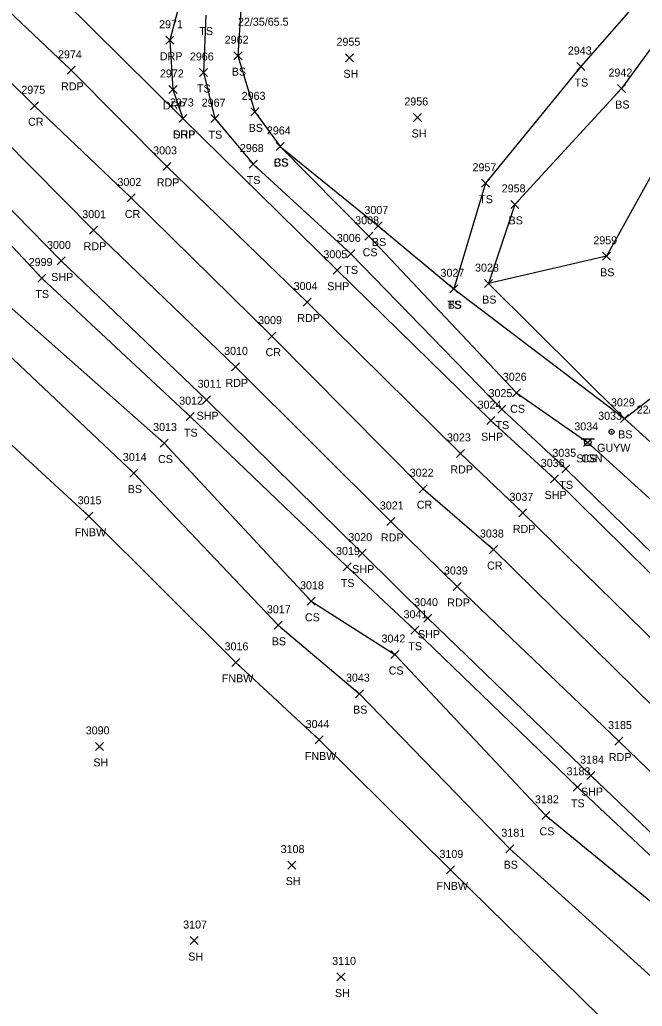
# Model space of a CAD drawing. Extents: x 1472233 to 1475777, y 540726 to 543442.
# Drawn here: x 1473841.3 to 1473996.7, y 542200.2 to 542446.8 of the extents above; entities that cross this region are included whole.
import ezdxf

# ---------------------------------------------------------------- set-up
doc = ezdxf.new("R2010")
doc.units = 0
for name, color, linetype in [('L_A', 7, 'Continuous'), ('L_I', 7, 'Continuous'), ('L_TIC', 7, 'Continuous'), ('LELB', 7, 'Continuous'), ('LFNC', 7, 'Continuous'), ('P_A', 7, 'Continuous'), ('P_I', 7, 'Continuous'), ('P_TIC', 7, 'Continuous'), ('PET', 7, 'Continuous'), ('PRC', 7, 'Continuous'), ('PSP', 7, 'Continuous'), ('R_A', 7, 'Continuous'), ('R_I', 7, 'Continuous'), ('R_TIC', 7, 'Continuous'), ('RDP', 7, 'Continuous'), ('S_A', 7, 'Continuous'), ('S_I', 7, 'Continuous'), ('SSGN', 7, 'Continuous'), ('U_A', 7, 'Continuous'), ('U_C', 7, 'Continuous'), ('U_I', 7, 'Continuous'), ('UPGW', 7, 'Continuous')]:
    doc.layers.add(name, color=color, linetype=linetype)

msp = doc.modelspace()

# ---------------------------------------------------------------- linework, layer by layer
at = {"layer": 'L_TIC'}
for points in [[(1473894.8, 542436.81), (1473896.8, 542438.81)], [(1473896.8, 542436.81), (1473894.8, 542438.81)], [(1473922.65, 542436.29), (1473924.65, 542438.29)], [(1473924.65, 542436.29), (1473922.65, 542438.29)], [(1473886.15, 542432.61), (1473888.15, 542434.61)], [(1473888.15, 542432.61), (1473886.15, 542434.61)], [(1473980.42, 542434.1), (1473982.42, 542436.1)], [(1473982.42, 542434.1), (1473980.42, 542436.1)], [(1473990.56, 542428.6), (1473992.56, 542430.6)], [(1473992.56, 542428.6), (1473990.56, 542430.6)], [(1473899.03, 542422.77), (1473901.03, 542424.77)], [(1473901.03, 542422.77), (1473899.03, 542424.77)], [(1473889.04, 542421.07), (1473891.04, 542423.07)], [(1473891.04, 542421.07), (1473889.04, 542423.07)], [(1473939.65, 542421.37), (1473941.65, 542423.37)], [(1473941.65, 542421.37), (1473939.65, 542423.37)], [(1473905.31, 542414.11), (1473907.31, 542416.11)], [(1473907.31, 542414.11), (1473905.31, 542416.11)], [(1473905.31, 542414.11), (1473907.31, 542416.11)], [(1473907.31, 542414.11), (1473905.31, 542416.11)], [(1473898.57, 542409.73), (1473900.57, 542411.73)], [(1473900.57, 542409.73), (1473898.57, 542411.73)], [(1473956.61, 542404.93), (1473958.61, 542406.93)], [(1473958.61, 542404.93), (1473956.61, 542406.93)], [(1473963.91, 542399.64), (1473965.91, 542401.64)], [(1473965.91, 542399.64), (1473963.91, 542401.64)], [(1473929.79, 542394.25), (1473931.79, 542396.25)], [(1473931.79, 542394.25), (1473929.79, 542396.25)], [(1473927.48, 542391.67), (1473929.48, 542393.67)], [(1473929.48, 542391.67), (1473927.48, 542393.67)], [(1473922.95, 542387.26), (1473924.95, 542389.26)], [(1473924.95, 542387.26), (1473922.95, 542389.26)], [(1473986.78, 542386.67), (1473988.78, 542388.67)], [(1473988.78, 542386.67), (1473986.78, 542388.67)], [(1473845.8, 542381.23), (1473847.8, 542383.23)], [(1473847.8, 542381.23), (1473845.8, 542383.23)], [(1473948.71, 542378.54), (1473950.71, 542380.54)], [(1473950.71, 542378.54), (1473948.71, 542380.54)], [(1473948.71, 542378.54), (1473950.71, 542380.54)], [(1473950.71, 542378.54), (1473948.71, 542380.54)], [(1473957.32, 542379.84), (1473959.32, 542381.84)], [(1473959.32, 542379.84), (1473957.32, 542381.84)], [(1473957.32, 542379.84), (1473959.32, 542381.84)], [(1473959.32, 542379.84), (1473957.32, 542381.84)], [(1473964.32, 542352.55), (1473966.32, 542354.55)], [(1473966.32, 542352.55), (1473964.32, 542354.55)], [(1473882.89, 542346.59), (1473884.89, 542348.59)], [(1473884.89, 542346.59), (1473882.89, 542348.59)], [(1473960.69, 542348.47), (1473962.69, 542350.47)], [(1473962.69, 542348.47), (1473960.69, 542350.47)], [(1473991.28, 542346.15), (1473993.28, 542348.15)], [(1473993.28, 542346.15), (1473991.28, 542348.15)], [(1473991.28, 542346.15), (1473993.28, 542348.15)], [(1473993.28, 542346.15), (1473991.28, 542348.15)], [(1473876.39, 542339.99), (1473878.39, 542341.99)], [(1473878.39, 542339.99), (1473876.39, 542341.99)], [(1473982.11, 542340.15), (1473984.11, 542342.15)], [(1473984.11, 542340.15), (1473982.11, 542342.15)], [(1473868.82, 542332.48), (1473870.82, 542334.48)], [(1473870.82, 542332.48), (1473868.82, 542334.48)], [(1473976.63, 542333.54), (1473978.63, 542335.54)], [(1473978.63, 542333.54), (1473976.63, 542335.54)], [(1473857.54, 542321.69), (1473859.54, 542323.69)], [(1473859.54, 542321.69), (1473857.54, 542323.69)], [(1473922.06, 542309.01), (1473924.06, 542311.01)], [(1473924.06, 542309.01), (1473922.06, 542311.01)], [(1473913.07, 542300.43), (1473915.07, 542302.43)], [(1473915.07, 542300.43), (1473913.07, 542302.43)], [(1473904.79, 542294.44), (1473906.79, 542296.44)], [(1473906.79, 542294.44), (1473904.79, 542296.44)], [(1473938.92, 542293.2), (1473940.92, 542295.2)], [(1473940.92, 542293.2), (1473938.92, 542295.2)], [(1473933.96, 542287.13), (1473935.96, 542289.13)], [(1473935.96, 542287.13), (1473933.96, 542289.13)], [(1473894.28, 542285.17), (1473896.28, 542287.17)], [(1473896.28, 542285.17), (1473894.28, 542287.17)], [(1473925.1, 542277.34), (1473927.1, 542279.34)], [(1473927.1, 542277.34), (1473925.1, 542279.34)], [(1473915.03, 542265.76), (1473917.03, 542267.76)], [(1473917.03, 542265.76), (1473915.03, 542267.76)], [(1473860.2, 542264.16), (1473862.2, 542266.16)], [(1473862.2, 542264.16), (1473860.2, 542266.16)], [(1473979.53, 542253.94), (1473981.53, 542255.94)], [(1473981.53, 542253.94), (1473979.53, 542255.94)], [(1473971.64, 542246.92), (1473973.64, 542248.92)], [(1473973.64, 542246.92), (1473971.64, 542248.92)], [(1473962.69, 542238.58), (1473964.69, 542240.58)], [(1473964.69, 542238.58), (1473962.69, 542240.58)], [(1473908.22, 542234.5), (1473910.22, 542236.5)], [(1473910.22, 542234.5), (1473908.22, 542236.5)], [(1473947.88, 542233.28), (1473949.88, 542235.28)], [(1473949.88, 542233.28), (1473947.88, 542235.28)], [(1473883.88, 542215.63), (1473885.88, 542217.63)], [(1473885.88, 542215.63), (1473883.88, 542217.63)], [(1473920.52, 542206.53), (1473922.52, 542208.53)], [(1473922.52, 542206.53), (1473920.52, 542208.53)]]:
    msp.add_lwpolyline(points, dxfattribs=at)
at = {"layer": 'LELB'}
for points in [[(1474090.14, 542675.56), (1474109.18, 542645.42), (1474125.12, 542625.07), (1474129.54, 542610.53), (1474116.17, 542580.79), (1474095.87, 542551.75), (1474082.52, 542541.7), (1474047.4, 542508.8), (1474023.57, 542483.66), (1474004.53, 542461.57), (1473981.42, 542435.1), (1473957.61, 542405.93), (1473949.71, 542379.54)], [(1473906.31, 542415.11), (1473928.48, 542392.67), (1473965.32, 542353.55), (1473983.11, 542341.15), (1474025.37, 542302.76), (1474058.47, 542271.21), (1474097.38, 542229.91), (1474138.31, 542198.57), (1474151.22, 542193.05), (1474160.36, 542193.58), (1474173.74, 542199.32), (1474204.33, 542229.44), (1474238.35, 542265.7), (1474274.3, 542301.58), (1474305.47, 542334.43), (1474340.21, 542369.37), (1474374.08, 542405.17), (1474409.17, 542441.59), (1474439.3, 542474.71), (1474478.4, 542513.06), (1474523.25, 542561.51)], [(1474038.07, 542519.87), (1474008.75, 542541.19), (1473994.7, 542544.04), (1473978.76, 542543.22), (1473956.88, 542525.09), (1473921.59, 542486.33), (1473897.23, 542460.96), (1473895.8, 542437.81), (1473900.03, 542423.77), (1473906.31, 542415.11), (1473930.79, 542395.25), (1473949.71, 542379.54), (1473992.28, 542347.15), (1474032.15, 542310.9), (1474067.46, 542281.43), (1474108.17, 542240.59), (1474125.43, 542226.08)], [(1474043.24, 542465.87), (1474022.83, 542445.04), (1474006.32, 542421.03), (1473987.78, 542387.67), (1473958.32, 542380.84), (1473992.28, 542347.15), (1474013.06, 542363.11), (1474039.13, 542317.19), (1474072.14, 542286.01), (1474114.54, 542246.22), (1474144.91, 542216.13), (1474157.82, 542205.62), (1474156.49, 542201.96), (1474149.16, 542204.33), (1474125.43, 542226.08)], [(1474011.69, 542457.24), (1473991.56, 542429.6), (1473964.91, 542400.64), (1473958.32, 542380.84)], [(1473887.74, 542447.96), (1473887.15, 542433.61), (1473890.04, 542422.07), (1473899.57, 542410.73), (1473923.95, 542388.26), (1473961.69, 542349.47), (1473977.63, 542334.54), (1474018.36, 542294.68), (1474051.13, 542262.78), (1474091.19, 542224.24), (1474124.16, 542193.17), (1474135.61, 542186.87), (1474148.98, 542183.37), (1474160.84, 542180.87), (1474179.92, 542195.02), (1474210.17, 542224.46), (1474243.66, 542261.29), (1474279.95, 542296.56)], [(1473792.68, 542434.41), (1473806.07, 542421.82), (1473823.91, 542406.6), (1473846.8, 542382.23), (1473883.89, 542347.59), (1473923.06, 542310.01), (1473939.92, 542294.2), (1473980.53, 542254.94), (1474015.06, 542222.57), (1474049.98, 542187.95), (1474097.37, 542139.4), (1474126.3, 542113.18), (1474158.64, 542082.55), (1474192.68, 542050.26)], [(1473792.9, 542413.34), (1473807.21, 542401.36), (1473806.41, 542396.79), (1473832.1, 542369.05), (1473869.82, 542333.48), (1473905.79, 542295.44), (1473926.1, 542278.34), (1473963.69, 542239.58), (1474000.68, 542206.05), (1474031.52, 542172.06), (1474077.5, 542132.04), (1474083.86, 542123.86), (1474077.32, 542112.31)], [(1473807.21, 542401.36), (1473814.64, 542402.23), (1473838.63, 542375.24), (1473877.39, 542340.99), (1473914.07, 542301.43), (1473934.96, 542288.13), (1473972.64, 542247.92), (1474010.39, 542216.95), (1474043.01, 542181.58), (1474086.64, 542136.88), (1474094.57, 542127.48), (1474117.17, 542110.79), (1474125.34, 542095.52), (1474154.93, 542062.15)]]:
    msp.add_lwpolyline(points, dxfattribs=at)
at = {"layer": 'LFNC'}
msp.add_lwpolyline([(1473788.93, 542389.92), (1473790.58, 542388.07), (1473821.05, 542357.3), (1473858.54, 542322.69), (1473895.28, 542286.17), (1473916.03, 542266.76), (1473948.88, 542234.28), (1473995.44, 542188.5), (1474018.95, 542165.4), (1474046.18, 542138.58), (1474056.8, 542130.76), (1474077.32, 542112.31), (1474080.42, 542109.11)], dxfattribs=at)
at = {"layer": 'P_TIC'}
for points in [[(1473853.12, 542433.15), (1473855.12, 542435.15)], [(1473855.12, 542433.15), (1473853.12, 542435.15)], [(1473843.96, 542424.29), (1473845.96, 542426.29)], [(1473845.96, 542424.29), (1473843.96, 542426.29)], [(1473881.06, 542421.12), (1473883.06, 542423.12)], [(1473883.06, 542421.12), (1473881.06, 542423.12)], [(1473877.03, 542409.14), (1473879.03, 542411.14)], [(1473879.03, 542409.14), (1473877.03, 542411.14)], [(1473868.12, 542401.24), (1473870.12, 542403.24)], [(1473870.12, 542401.24), (1473868.12, 542403.24)], [(1473858.76, 542393.19), (1473860.76, 542395.19)], [(1473860.76, 542393.19), (1473858.76, 542395.19)], [(1473850.62, 542385.5), (1473852.62, 542387.5)], [(1473852.62, 542385.5), (1473850.62, 542387.5)], [(1473919.54, 542383.18), (1473921.54, 542385.18)], [(1473921.54, 542383.18), (1473919.54, 542385.18)], [(1473912.11, 542375.24), (1473914.11, 542377.24)], [(1473914.11, 542375.24), (1473912.11, 542377.24)], [(1473903.25, 542366.71), (1473905.25, 542368.71)], [(1473905.25, 542366.71), (1473903.25, 542368.71)], [(1473894.18, 542359.02), (1473896.18, 542361.02)], [(1473896.18, 542359.02), (1473894.18, 542361.02)], [(1473886.93, 542350.81), (1473888.93, 542352.81)], [(1473888.93, 542350.81), (1473886.93, 542352.81)], [(1473957.97, 542345.58), (1473959.97, 542347.58)], [(1473959.97, 542345.58), (1473957.97, 542347.58)], [(1473950.32, 542337.39), (1473952.32, 542339.39)], [(1473952.32, 542337.39), (1473950.32, 542339.39)], [(1473973.8, 542331.02), (1473975.8, 542333.02)], [(1473975.8, 542331.02), (1473973.8, 542333.02)], [(1473941.02, 542328.58), (1473943.02, 542330.58)], [(1473943.02, 542328.58), (1473941.02, 542330.58)], [(1473965.93, 542322.54), (1473967.93, 542324.54)], [(1473967.93, 542322.54), (1473965.93, 542324.54)], [(1473932.99, 542320.38), (1473934.99, 542322.38)], [(1473934.99, 542320.38), (1473932.99, 542322.38)], [(1473925.77, 542312.47), (1473927.77, 542314.47)], [(1473927.77, 542312.47), (1473925.77, 542314.47)], [(1473958.56, 542313.37), (1473960.56, 542315.37)], [(1473960.56, 542313.37), (1473958.56, 542315.37)], [(1473949.56, 542304.13), (1473951.56, 542306.13)], [(1473951.56, 542304.13), (1473949.56, 542306.13)], [(1473942.2, 542296.22), (1473944.2, 542298.22)], [(1473944.2, 542296.22), (1473942.2, 542298.22)], [(1473989.91, 542265.49), (1473991.91, 542267.49)], [(1473991.91, 542265.49), (1473989.91, 542267.49)], [(1473982.92, 542256.86), (1473984.92, 542258.86)], [(1473984.92, 542256.86), (1473982.92, 542258.86)]]:
    msp.add_lwpolyline(points, dxfattribs=at)
at = {"layer": 'PET'}
for points in [[(1473504.62, 542776.33), (1473550.32, 542731.61), (1473584.84, 542698.3), (1473608.01, 542675.08), (1473646.67, 542637.68), (1473674.93, 542609.37), (1473701.59, 542583.63), (1473729.62, 542555.98), (1473768.46, 542518.15), (1473803.13, 542483.63), (1473835.24, 542452.12), (1473854.12, 542434.15), (1473878.03, 542410.14), (1473913.11, 542376.24), (1473951.32, 542338.39), (1473966.93, 542323.54), (1474008.37, 542283), (1474040.51, 542251.21), (1474079.09, 542215.26), (1474152.53, 542143.43), (1474186.7, 542109.47), (1474221.34, 542076.07), (1474257.17, 542041.35)], [(1473486.93, 542759.48), (1473533.41, 542713.5), (1473568.24, 542680.61), (1473591.29, 542657.02), (1473629.02, 542620.51), (1473657.65, 542592.3), (1473684.65, 542566.35), (1473712.07, 542539.16), (1473750.99, 542501.36), (1473781.95, 542470.51), (1473816.78, 542436.69), (1473836.91, 542417.28), (1473859.76, 542394.19), (1473895.18, 542360.02), (1473933.99, 542321.38), (1473950.56, 542305.13), (1473990.91, 542266.49), (1474025.14, 542233.4), (1474060.45, 542198.14), (1474133.98, 542127.35), (1474169.03, 542092.64), (1474239.7, 542023.8)]]:
    msp.add_lwpolyline(points, dxfattribs=at)
at = {"layer": 'PRC'}
msp.add_lwpolyline([(1473496.06, 542767.15), (1473541.59, 542723.23), (1473576.69, 542689.04), (1473599.45, 542666.09), (1473638, 542628.82), (1473666.22, 542601.06), (1473693.18, 542575.28), (1473720.82, 542547.73), (1473759.64, 542509.32), (1473791.5, 542477.44), (1473825.51, 542444.45), (1473844.96, 542425.29), (1473869.12, 542402.24), (1473904.25, 542367.71), (1473942.02, 542329.58), (1473959.56, 542314.37), (1473999.68, 542274.85), (1474033.6, 542242.12), (1474069.35, 542206.93), (1474143.1, 542135.36), (1474177.51, 542101.4), (1474248.4, 542032.72)], dxfattribs=at)
at = {"layer": 'PSP'}
for points in [[(1473511.53, 542783.65), (1473557.71, 542738.52), (1473591.71, 542705.85), (1473614.8, 542682.52), (1473653.25, 542645.69), (1473682.39, 542616.78), (1473708.77, 542591.71), (1473737.42, 542563.39), (1473776.1, 542525.9), (1473801.03, 542501.12), (1473821.16, 542481.55), (1473851.91, 542452.04), (1473882.06, 542422.12), (1473920.54, 542384.18), (1473958.97, 542346.58), (1473974.8, 542332.02), (1474016, 542291.37), (1474048.58, 542260.06), (1474087.68, 542221.94), (1474123.03, 542187.8), (1474161.37, 542151.41), (1474230.43, 542083.96), (1474265.44, 542049.86)], [(1473828.97, 542409.61), (1473851.62, 542386.5), (1473887.93, 542351.81), (1473926.77, 542313.47), (1473943.2, 542297.22), (1473983.92, 542257.86), (1474017.84, 542225.47), (1474052.71, 542190.82), (1474097.91, 542146.38), (1474132.27, 542113.46), (1474161.58, 542084.96), (1474193.27, 542054.54)]]:
    msp.add_lwpolyline(points, dxfattribs=at)
at = {"layer": 'R_TIC'}
for points in [[(1473877.79, 542440.67), (1473879.79, 542442.67)], [(1473879.79, 542440.67), (1473877.79, 542442.67)], [(1473878.57, 542428.36), (1473880.57, 542430.36)], [(1473880.57, 542428.36), (1473878.57, 542430.36)], [(1473881.06, 542421.12), (1473883.06, 542423.12)], [(1473883.06, 542421.12), (1473881.06, 542423.12)]]:
    msp.add_lwpolyline(points, dxfattribs=at)
at = {"layer": 'RDP'}
msp.add_lwpolyline([(1474156.9, 542816.07), (1474158.25, 542792.55), (1474149.71, 542763.53), (1474141.06, 542745.97), (1474122.05, 542721.57), (1474099.16, 542696.92), (1474072.3, 542669.38), (1474064.97, 542659.15), (1474064.16, 542645.99), (1474070.96, 542633.45), (1474104.89, 542594.5), (1474067.57, 542556.96), (1474038.11, 542526.02), (1474001.11, 542557.22), (1473988.17, 542557.88), (1473978.19, 542554.56), (1473968.9, 542548.06), (1473950.18, 542529.64), (1473913.19, 542491.65), (1473890.53, 542466.06), (1473881.45, 542451.89), (1473878.79, 542441.67), (1473879.57, 542429.36), (1473882.06, 542422.12)], dxfattribs=at)
at = {"layer": 'SSGN'}
for p, q in [((1473981.49, 542342.01), (1473984.82, 542342.01)), ((1473983.13, 542341.17), (1473983.13, 542341.17))]:
    msp.add_line(p, q, dxfattribs=at)
msp.add_circle((1473983.13, 542341.17), 0.833, dxfattribs=at)
at = {"layer": 'UPGW'}
for radius in [0.625, 0.0833]:
    msp.add_circle((1473989.07, 542343.8), radius, dxfattribs=at)

# ---------------------------------------------------------------- texts
at = {"layer": 'L_A'}
for s, p in [('TS', (1473886.15, 542442.96)), ('BS', (1473894.24, 542432.81)), ('SH', (1473922.14, 542432.29)), ('TS', (1473979.83, 542430.1)), ('TS', (1473885.56, 542428.61)), ('BS', (1473990, 542424.6)), ('BS', (1473898.47, 542418.77)), ('TS', (1473888.45, 542417.07)), ('SH', (1473939.14, 542417.37)), ('CS', (1473904.75, 542410.11)), ('BS', (1473904.75, 542410.11)), ('TS', (1473897.98, 542405.73)), ('TS', (1473956.02, 542400.93)), ('BS', (1473963.35, 542395.64)), ('BS', (1473929.23, 542390.25)), ('CS', (1473926.92, 542387.67)), ('TS', (1473922.36, 542383.26)), ('BS', (1473986.22, 542382.67)), ('TS', (1473845.21, 542377.23)), ('BS', (1473956.77, 542375.84)), ('BS', (1473956.77, 542375.84)), ('TS', (1473948.12, 542374.54)), ('BS', (1473948.15, 542374.54)), ('CS', (1473963.76, 542348.55)), ('TS', (1473960.1, 542344.47)), ('TS', (1473882.3, 542342.59)), ('BS', (1473990.72, 542342.15)), ('BS', (1473990.72, 542342.15)), ('CS', (1473875.83, 542335.99)), ('CS', (1473981.56, 542336.15)), ('TS', (1473976.04, 542329.54)), ('BS', (1473868.27, 542328.48)), ('FNBW', (1473855.02, 542317.69)), ('TS', (1473921.47, 542305.01)), ('CS', (1473912.51, 542296.43)), ('BS', (1473904.23, 542290.44)), ('TS', (1473938.33, 542289.2)), ('CS', (1473933.41, 542283.13)), ('FNBW', (1473891.75, 542281.17)), ('BS', (1473924.54, 542273.34)), ('SH', (1473859.69, 542260.16)), ('FNBW', (1473912.5, 542261.76)), ('TS', (1473978.94, 542249.94)), ('CS', (1473971.08, 542242.92)), ('BS', (1473962.13, 542234.58)), ('SH', (1473907.71, 542230.5)), ('FNBW', (1473945.36, 542229.28)), ('SH', (1473883.37, 542211.63)), ('SH', (1473920.01, 542202.53))]:
    msp.add_text(s, height=2, dxfattribs=at).set_placement(p)
at = {"layer": 'L_I'}
for s, p in [('2962', (1473892.49, 542440.81)), ('2955', (1473920.39, 542440.29)), ('2943', (1473978.16, 542438.1)), ('2966', (1473883.79, 542436.61)), ('2942', (1473988.3, 542432.6)), ('2963', (1473896.72, 542426.77)), ('2956', (1473937.33, 542425.37)), ('2967', (1473886.74, 542425.07)), ('2964', (1473903.01, 542418.11)), ('2964', (1473903.01, 542418.11)), ('2968', (1473896.26, 542413.73)), ('2957', (1473954.35, 542408.93)), ('2958', (1473961.65, 542403.64)), ('3007', (1473927.37, 542398.25)), ('3008', (1473925.06, 542395.67)), ('3006', (1473920.48, 542391.26)), ('2959', (1473984.52, 542390.67)), ('2999', (1473843.53, 542385.23)), ('3028', (1473954.99, 542383.84)), ('3028', (1473954.99, 542383.84)), ('3027', (1473946.37, 542382.54)), ('3027', (1473946.37, 542382.54)), ('3026', (1473961.92, 542356.55)), ('3025', (1473958.35, 542352.47)), ('3012', (1473881.12, 542350.59)), ('3029', (1473988.93, 542350.15)), ('3029', (1473988.93, 542350.15)), ('3013', (1473874.61, 542343.99)), ('3034', (1473979.78, 542344.15)), ('3014', (1473867.05, 542336.48)), ('3035', (1473974.29, 542337.54)), ('3015', (1473855.77, 542325.69)), ('3019', (1473920.28, 542313.01)), ('3018', (1473911.29, 542304.43)), ('3017', (1473903.01, 542298.44)), ('3041', (1473937.15, 542297.2)), ('3042', (1473931.63, 542291.13)), ('3016', (1473892.45, 542289.17)), ('3043', (1473922.76, 542281.34)), ('3044', (1473912.69, 542269.76)), ('3090', (1473857.78, 542268.16)), ('3183', (1473977.84, 542257.94)), ('3182', (1473969.95, 542250.92)), ('3181', (1473961.56, 542242.58)), ('3108', (1473906.45, 542238.5)), ('3109', (1473946.1, 542237.28)), ('3107', (1473882.11, 542219.63)), ('3110', (1473919.31, 542210.53))]:
    msp.add_text(s, height=2, dxfattribs=at).set_placement(p)
at = {"layer": 'P_A'}
for s, p in [('RDP', (1473851.61, 542429.15)), ('CR', (1473843.39, 542420.29)), ('SHP', (1473879.59, 542417.12)), ('RDP', (1473875.52, 542405.14)), ('CR', (1473867.55, 542397.24)), ('RDP', (1473857.25, 542389.19)), ('SHP', (1473849.16, 542381.5)), ('SHP', (1473918.08, 542379.18)), ('RDP', (1473910.6, 542371.24)), ('CR', (1473902.68, 542362.71)), ('RDP', (1473892.67, 542355.02)), ('SHP', (1473885.46, 542346.81)), ('SHP', (1473956.5, 542341.58)), ('RDP', (1473948.81, 542333.39)), ('SHP', (1473972.34, 542327.02)), ('CR', (1473940.45, 542324.58)), ('RDP', (1473964.42, 542318.54)), ('RDP', (1473931.48, 542316.38)), ('CR', (1473957.99, 542309.37)), ('SHP', (1473924.31, 542308.47)), ('RDP', (1473948.05, 542300.13)), ('SHP', (1473940.74, 542292.22)), ('RDP', (1473988.4, 542261.49)), ('SHP', (1473981.45, 542252.86))]:
    msp.add_text(s, height=2, dxfattribs=at).set_placement(p)
at = {"layer": 'P_I'}
for s, p in [('2974', (1473850.86, 542437.15)), ('2975', (1473841.7, 542428.29)), ('2973', (1473878.8, 542425.12)), ('3003', (1473874.61, 542413.14)), ('3002', (1473865.7, 542405.24)), ('3001', (1473856.91, 542397.19)), ('3000', (1473848.12, 542389.5)), ('3005', (1473917.13, 542387.18)), ('3004', (1473909.7, 542379.24)), ('3009', (1473900.82, 542370.71)), ('3010', (1473892.33, 542363.02)), ('3011', (1473885.72, 542354.81)), ('3024', (1473955.63, 542349.58)), ('3023', (1473947.98, 542341.39)), ('3036', (1473971.41, 542335.02)), ('3022', (1473938.68, 542332.58)), ('3037', (1473963.59, 542326.54)), ('3021', (1473931.22, 542324.38)), ('3038', (1473956.22, 542317.37)), ('3020', (1473923.35, 542316.47)), ('3039', (1473947.21, 542308.13)), ('3040', (1473939.78, 542300.22)), ('3185', (1473988.21, 542269.49)), ('3184', (1473981.22, 542260.86))]:
    msp.add_text(s, height=2, dxfattribs=at).set_placement(p)
at = {"layer": 'R_A'}
for p in [(1473876.28, 542436.67), (1473877.06, 542424.36), (1473879.54, 542417.12)]:
    msp.add_text('DRP', height=2, dxfattribs=at).set_placement(p)
at = {"layer": 'R_I'}
for s, p in [('2971', (1473876.1, 542444.67)), ('2972', (1473876.31, 542432.36)), ('2973', (1473878.8, 542425.12))]:
    msp.add_text(s, height=2, dxfattribs=at).set_placement(p)
at = {"layer": 'S_A'}
msp.add_text('SIGN', height=2, dxfattribs=at).set_placement((1473980.27, 542336.15))
at = {"layer": 'S_I'}
msp.add_text('3034', height=2, dxfattribs=at).set_placement((1473979.78, 542344.15))
at = {"layer": 'U_A'}
msp.add_text('GUYW', height=2, dxfattribs=at).set_placement((1473985.47, 542338.8))
at = {"layer": 'U_C'}
for s, p in [('22/35/65.5', (1473895.79, 542445.3)), ('22/34X/66', (1473995.35, 542348.35))]:
    msp.add_text(s, height=2, dxfattribs=at).set_placement(p)
at = {"layer": 'U_I'}
msp.add_text('3033', height=2, dxfattribs=at).set_placement((1473985.73, 542346.8))

doc.saveas('drawing.dxf')
